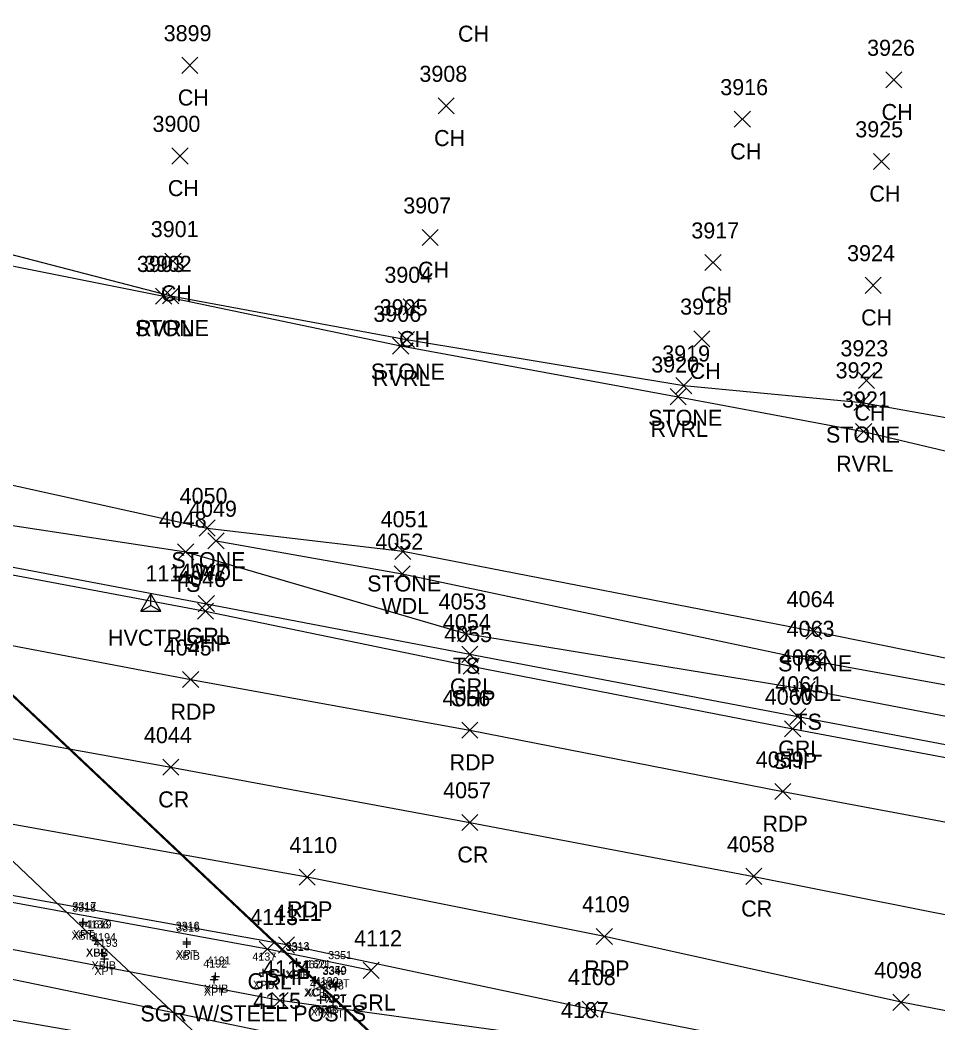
# Model space of a CAD drawing. Extents: x 1647574 to 1652703, y 212895 to 228670.
# Drawn here: x 1649108.2 to 1649222.4, y 227078.5 to 227203.4 of the extents above; entities that cross this region are included whole.
import ezdxf

# ---------------------------------------------------------------- set-up
doc = ezdxf.new("R2010")
doc.units = 0
for name, color, linetype in [('B_A', 7, 'Continuous'), ('B_I', 7, 'Continuous'), ('B_TIC', 7, 'Continuous'), ('BDC', 7, 'Continuous'), ('BELB', 7, 'Continuous'), ('C_A', 7, 'Continuous'), ('C_I', 7, 'Continuous'), ('CPSM', 7, 'Continuous'), ('L_A', 7, 'Continuous'), ('L_I', 7, 'Continuous'), ('L_TIC', 7, 'Continuous'), ('LASF', 7, 'Continuous'), ('LAWA', 7, 'Continuous'), ('LAWE', 7, 'Continuous'), ('LELB', 7, 'Continuous'), ('P_A', 7, 'Continuous'), ('P_I', 7, 'Continuous'), ('P_TIC', 7, 'Continuous'), ('PET', 7, 'Continuous'), ('PRC', 7, 'Continuous'), ('PSP', 7, 'Continuous'), ('R_A', 7, 'Continuous'), ('R_C', 7, 'Continuous'), ('R_I', 7, 'Continuous'), ('R_TIC', 7, 'Continuous'), ('RGR', 7, 'Continuous')]:
    doc.layers.add(name, color=color, linetype=linetype)

msp = doc.modelspace()

# ---------------------------------------------------------------- linework, layer by layer
at = {"layer": 'B_TIC'}
for p, q in [((1649116.05, 227091.08), (1649116.12, 227091.08)), ((1649116, 227090.88), (1649116.08, 227090.88)), ((1649117.63, 227088.79), (1649117.71, 227088.79)), ((1649117.68, 227088.79), (1649117.75, 227088.79)), ((1649128.92, 227088.62), (1649129, 227088.62)), ((1649128.95, 227088.39), (1649129.02, 227088.39)), ((1649118.5, 227087.2), (1649118.58, 227087.2)), ((1649118.7, 227086.5), (1649118.78, 227086.5)), ((1649142.56, 227086.08), (1649142.64, 227086.08)), ((1649142.6, 227085.98), (1649142.68, 227085.98)), ((1649138.43, 227084.78), (1649138.5, 227084.78)), ((1649147.86, 227084.97), (1649147.94, 227084.97)), ((1649132.33, 227083.92), (1649132.4, 227083.92)), ((1649132.49, 227084.3), (1649132.56, 227084.3)), ((1649144.77, 227083.81), (1649144.84, 227083.81)), ((1649144.95, 227083.85), (1649145.02, 227083.85)), ((1649147.44, 227083), (1649147.52, 227083)), ((1649147.52, 227083.1), (1649147.6, 227083.1)), ((1649145.6, 227081.41), (1649145.68, 227081.41)), ((1649146.23, 227081.73), (1649146.31, 227081.73)), ((1649147.13, 227081.19), (1649147.2, 227081.19))]:
    msp.add_line(p, q, dxfattribs=at)
for points in [[(1649115.55, 227091.08), (1649116.55, 227091.08)], [(1649116, 227090.38), (1649116, 227091.38)], [(1649116.05, 227090.58), (1649116.05, 227091.58)], [(1649115.5, 227090.88), (1649116.5, 227090.88)], [(1649117.13, 227088.79), (1649118.13, 227088.79)], [(1649117.17, 227088.79), (1649118.17, 227088.79)], [(1649117.63, 227088.29), (1649117.63, 227089.29)], [(1649117.67, 227088.29), (1649117.67, 227089.29)], [(1649128.42, 227088.62), (1649129.42, 227088.62)], [(1649128.44, 227088.39), (1649129.44, 227088.39)], [(1649128.92, 227088.12), (1649128.92, 227089.12)], [(1649128.94, 227087.89), (1649128.94, 227088.89)], [(1649118, 227087.2), (1649119, 227087.2)], [(1649118.5, 227086.7), (1649118.5, 227087.7)], [(1649118.2, 227086.5), (1649119.2, 227086.5)], [(1649118.7, 227086), (1649118.7, 227087)], [(1649142.06, 227086.08), (1649143.06, 227086.08)], [(1649142.1, 227085.98), (1649143.1, 227085.98)], [(1649142.56, 227085.58), (1649142.56, 227086.58)], [(1649142.6, 227085.48), (1649142.6, 227086.48)], [(1649132.49, 227083.8), (1649132.49, 227084.8)], [(1649137.92, 227084.78), (1649138.92, 227084.78)], [(1649138.42, 227084.28), (1649138.42, 227085.28)], [(1649147.36, 227084.97), (1649148.36, 227084.97)], [(1649147.86, 227084.47), (1649147.86, 227085.47)], [(1649131.83, 227083.92), (1649132.83, 227083.92)], [(1649131.99, 227084.3), (1649132.99, 227084.3)], [(1649132.33, 227083.42), (1649132.33, 227084.42)], [(1649144.27, 227083.81), (1649145.27, 227083.81)], [(1649144.44, 227083.85), (1649145.44, 227083.85)], [(1649144.77, 227083.31), (1649144.77, 227084.31)], [(1649144.94, 227083.35), (1649144.94, 227084.35)], [(1649147.44, 227082.5), (1649147.44, 227083.5)], [(1649147.52, 227082.6), (1649147.52, 227083.6)], [(1649146.23, 227081.23), (1649146.23, 227082.23)], [(1649146.94, 227083), (1649147.94, 227083)], [(1649147.02, 227083.1), (1649148.02, 227083.1)], [(1649145.1, 227081.41), (1649146.1, 227081.41)], [(1649145.6, 227080.91), (1649145.6, 227081.91)], [(1649145.73, 227081.73), (1649146.73, 227081.73)], [(1649146.62, 227081.19), (1649147.62, 227081.19)], [(1649147.12, 227080.69), (1649147.12, 227081.69)]]:
    msp.add_lwpolyline(points, dxfattribs=at)
at = {"layer": 'BDC'}
for points in [[(1649243.4, 226991.01), (1649194.89, 227036.57), (1649144.77, 227083.81), (1649080.19, 227144.73), (1649023.11, 227198.76), (1648965.38, 227253.07), (1648915.01, 227300.54), (1648862.79, 227349.77)], [(1649243.53, 226991.1), (1649195.07, 227036.68), (1649144.94, 227083.85), (1649080.28, 227144.79), (1649023.25, 227198.71), (1648965.39, 227253.22), (1648915.18, 227300.61), (1648862.96, 227349.86)]]:
    msp.add_lwpolyline(points, dxfattribs=at)
at = {"layer": 'BELB'}
msp.add_lwpolyline([(1649218.05, 226994.51), (1649168.12, 227041.65), (1649117.67, 227088.79), (1649053.8, 227149.57), (1648996.6, 227203.7), (1648938.73, 227258.12), (1648889.57, 227305.28), (1648838.07, 227353.54)], dxfattribs=at)
at = {"layer": 'CPSM'}
for p, q in [((1649123.19, 227129.76), (1649124.44, 227131.92)), ((1649125.69, 227129.76), (1649124.44, 227131.92)), ((1649124.44, 227130.48), (1649124.44, 227131.92)), ((1649123.19, 227129.76), (1649124.44, 227130.48)), ((1649123.19, 227129.76), (1649125.69, 227129.76)), ((1649124.44, 227130.48), (1649124.44, 227130.48)), ((1649124.44, 227130.48), (1649125.69, 227129.76))]:
    msp.add_line(p, q, dxfattribs=at)
at = {"layer": 'L_TIC'}
for points in [[(1649128.32, 227196.72), (1649130.32, 227198.72)], [(1649130.32, 227196.72), (1649128.32, 227198.72)], [(1649215.88, 227194.91), (1649217.88, 227196.91)], [(1649217.88, 227194.91), (1649215.88, 227196.91)], [(1649160.2, 227191.67), (1649162.2, 227193.67)], [(1649162.2, 227191.67), (1649160.2, 227193.67)], [(1649197.05, 227190.01), (1649199.05, 227192.01)], [(1649199.05, 227190.01), (1649197.05, 227192.01)], [(1649127.08, 227185.44), (1649129.08, 227187.44)], [(1649129.08, 227185.44), (1649127.08, 227187.44)], [(1649214.36, 227184.76), (1649216.36, 227186.76)], [(1649216.36, 227184.76), (1649214.36, 227186.76)], [(1649158.2, 227175.28), (1649160.2, 227177.28)], [(1649160.2, 227175.28), (1649158.2, 227177.28)], [(1649126.21, 227172.34), (1649128.21, 227174.34)], [(1649128.21, 227172.34), (1649126.21, 227174.34)], [(1649193.4, 227172.17), (1649195.4, 227174.17)], [(1649195.4, 227172.17), (1649193.4, 227174.17)], [(1649213.33, 227169.34), (1649215.33, 227171.34)], [(1649215.33, 227169.34), (1649213.33, 227171.34)], [(1649125.05, 227168), (1649127.05, 227170)], [(1649127.05, 227168), (1649125.05, 227170)], [(1649125.92, 227168.02), (1649127.92, 227170.02)], [(1649127.92, 227168.02), (1649125.92, 227170.02)], [(1649155.84, 227166.65), (1649157.84, 227168.65)], [(1649157.84, 227166.65), (1649155.84, 227168.65)], [(1649155.27, 227162.6), (1649157.27, 227164.6)], [(1649157.27, 227162.6), (1649155.27, 227164.6)], [(1649192, 227162.69), (1649194, 227164.69)], [(1649194, 227162.69), (1649192, 227164.69)], [(1649154.54, 227161.79), (1649156.54, 227163.79)], [(1649156.54, 227161.79), (1649154.54, 227163.79)], [(1649189.78, 227156.85), (1649191.78, 227158.85)], [(1649191.78, 227156.85), (1649189.78, 227158.85)], [(1649212.51, 227157.5), (1649214.51, 227159.5)], [(1649214.51, 227157.5), (1649212.51, 227159.5)], [(1649189.06, 227155.48), (1649191.06, 227157.48)], [(1649191.06, 227155.48), (1649189.06, 227157.48)], [(1649211.91, 227154.76), (1649213.91, 227156.76)], [(1649213.91, 227154.76), (1649211.91, 227156.76)], [(1649212.14, 227151.13), (1649214.14, 227153.13)], [(1649214.14, 227151.13), (1649212.14, 227153.13)], [(1649130.47, 227139.13), (1649132.47, 227141.13)], [(1649132.47, 227139.13), (1649130.47, 227141.13)], [(1649131.56, 227137.53), (1649133.56, 227139.53)], [(1649133.56, 227137.53), (1649131.56, 227139.53)], [(1649127.79, 227136.18), (1649129.79, 227138.18)], [(1649129.79, 227136.18), (1649127.79, 227138.18)], [(1649154.82, 227136.23), (1649156.82, 227138.23)], [(1649156.82, 227136.23), (1649154.82, 227138.23)], [(1649154.72, 227133.43), (1649156.72, 227135.43)], [(1649156.72, 227133.43), (1649154.72, 227135.43)], [(1649162.6, 227125.99), (1649164.6, 227127.99)], [(1649164.6, 227125.99), (1649162.6, 227127.99)], [(1649205.95, 227126.28), (1649207.95, 227128.28)], [(1649207.95, 227126.28), (1649205.95, 227128.28)], [(1649205.95, 227122.59), (1649207.95, 227124.59)], [(1649207.95, 227122.59), (1649205.95, 227124.59)], [(1649205.12, 227119.02), (1649207.12, 227121.02)], [(1649207.12, 227119.02), (1649205.12, 227121.02)], [(1649139.52, 227080.32), (1649141.52, 227082.32)], [(1649141.52, 227080.32), (1649139.52, 227082.32)]]:
    msp.add_lwpolyline(points, dxfattribs=at)
at = {"layer": 'LASF'}
for points in [[(1648591.01, 227270.34), (1648624.69, 227258.45), (1648664.93, 227242.86), (1648702.93, 227233.82), (1648737.15, 227219.4), (1648772.09, 227211.83), (1648798.88, 227202.71), (1648829.38, 227195.59), (1648870.64, 227189.3), (1648888.06, 227190), (1648910.24, 227184.26), (1648945.07, 227174.55), (1648988.13, 227167.99), (1649019.01, 227162.28), (1649093.93, 227148.39), (1649131.47, 227140.13), (1649155.82, 227137.23), (1649206.95, 227127.28), (1649258.23, 227116.86), (1649289.14, 227114.77), (1649313.58, 227109.45)], [(1649005.37, 227199.79), (1649004.31, 227189.82), (1649015.23, 227189.67), (1649059.81, 227182.78), (1649089.55, 227178.73), (1649126.92, 227169.02), (1649156.27, 227163.6), (1649190.78, 227157.85), (1649212.91, 227155.76), (1649246.11, 227149.81), (1649279.77, 227142.89), (1649298.18, 227138.59), (1649312.9, 227137.94)]]:
    msp.add_lwpolyline(points, dxfattribs=at)
at = {"layer": 'LAWA'}
msp.add_lwpolyline([(1649132.56, 227138.53), (1649155.72, 227134.43), (1649206.95, 227123.59), (1649257.09, 227114.47), (1649289.03, 227109.46), (1649313.56, 227103.86)], dxfattribs=at)
at = {"layer": 'LAWE'}
msp.add_lwpolyline([(1648882.17, 227213.58), (1648908.49, 227208.96), (1648937.02, 227202.59), (1648961.62, 227196.41), (1648987.56, 227188.75), (1648995.63, 227189.13), (1648999.85, 227187.56), (1649015.77, 227185.25), (1649058.82, 227180.73), (1649088.75, 227176.45), (1649126.05, 227169), (1649155.54, 227162.79), (1649190.06, 227156.48), (1649213.14, 227152.13), (1649245.72, 227144.44), (1649279.44, 227140.08), (1649297.82, 227135.47), (1649313.4, 227135.55)], dxfattribs=at)
at = {"layer": 'LELB'}
for points in [[(1648597.27, 227264.49), (1648633.73, 227250.63), (1648664.39, 227240.32), (1648701.87, 227228.73), (1648735.46, 227216.54), (1648770.19, 227206.75), (1648797, 227200.24), (1648829.01, 227192.5), (1648869.11, 227184.88), (1648887.12, 227184.18), (1648909.08, 227180.51), (1648944.4, 227172.66), (1648985.41, 227160.18), (1649015.97, 227155.75), (1649030.56, 227151.79), (1649075.87, 227142.71), (1649094.96, 227142.33), (1649128.79, 227137.18), (1649163.6, 227126.99), (1649206.12, 227120.02), (1649254.7, 227110.71), (1649288.5, 227104.85), (1649312.04, 227099.38)], [(1649303.94, 227051.18), (1649261.07, 227060.39), (1649216.61, 227069.45), (1649178.25, 227076.12), (1649140.52, 227081.32), (1649094.47, 227090.06), (1649051.01, 227097.65), (1649006.72, 227103.93), (1648958.76, 227112.58), (1648914.48, 227124.45), (1648876.09, 227132.2), (1648833.46, 227141.48), (1648786.83, 227153.43)], [(1649303.06, 227047.28), (1649260.98, 227055.31), (1649217.96, 227064.4), (1649177.85, 227072.42), (1649139.31, 227077.28), (1649094.12, 227086.64), (1649050.12, 227095.02), (1649005.65, 227100.61), (1648959.22, 227107.57), (1648919.51, 227113.25), (1648868.98, 227116.79), (1648831.48, 227119.83), (1648781.16, 227125.9)], [(1649302.97, 227044.78), (1649260.67, 227052.98), (1649215.1, 227059.72), (1649174.92, 227066.32), (1649138.43, 227073.45), (1649092.93, 227081.32), (1649048.99, 227090.42), (1649005.13, 227098.96), (1648958.86, 227104.77), (1648925.38, 227109.58), (1648868.51, 227114.83), (1648832.14, 227115.07)]]:
    msp.add_lwpolyline(points, dxfattribs=at)
at = {"layer": 'P_TIC'}
for points in [[(1649130.24, 227128.79), (1649132.24, 227130.79)], [(1649132.24, 227128.79), (1649130.24, 227130.79)], [(1649163.3, 227121.93), (1649165.3, 227123.93)], [(1649165.3, 227121.93), (1649163.3, 227123.93)], [(1649128.41, 227120.26), (1649130.41, 227122.26)], [(1649130.41, 227120.26), (1649128.41, 227122.26)], [(1649163.13, 227113.97), (1649165.13, 227115.97)], [(1649165.13, 227113.97), (1649163.13, 227115.97)], [(1649203.31, 227114.14), (1649205.31, 227116.14)], [(1649205.31, 227114.14), (1649203.31, 227116.14)], [(1649125.94, 227109.35), (1649127.94, 227111.35)], [(1649127.94, 227109.35), (1649125.94, 227111.35)], [(1649202.07, 227106.32), (1649204.07, 227108.32)], [(1649204.07, 227106.32), (1649202.07, 227108.32)], [(1649163.15, 227102.49), (1649165.15, 227104.49)], [(1649165.15, 227102.49), (1649163.15, 227104.49)], [(1649142.91, 227095.66), (1649144.91, 227097.66)], [(1649144.91, 227095.66), (1649142.91, 227097.66)], [(1649198.47, 227095.77), (1649200.47, 227097.77)], [(1649200.47, 227095.77), (1649198.47, 227097.77)], [(1649179.88, 227088.3), (1649181.88, 227090.3)], [(1649181.88, 227088.3), (1649179.88, 227090.3)], [(1649140.32, 227087.23), (1649142.32, 227089.23)], [(1649142.32, 227087.23), (1649140.32, 227089.23)], [(1649178.12, 227079.23), (1649180.12, 227081.23)], [(1649180.12, 227079.23), (1649178.12, 227081.23)], [(1649216.79, 227080.09), (1649218.79, 227082.09)], [(1649218.79, 227080.09), (1649216.79, 227082.09)]]:
    msp.add_lwpolyline(points, dxfattribs=at)
at = {"layer": 'PET'}
for points in [[(1648582.82, 227256.08), (1648618.15, 227243), (1648661.46, 227228.08), (1648697.31, 227216.44), (1648732, 227205.65), (1648767.28, 227195.85), (1648794.92, 227188.71), (1648824.66, 227181.32), (1648870.23, 227171.5), (1648904.55, 227164.5), (1648941.4, 227157.32), (1648982.59, 227149.56), (1649013.45, 227143.77), (1649051.48, 227136.02), (1649092.56, 227128.28), (1649129.41, 227121.26), (1649164.13, 227114.97), (1649203.07, 227107.32), (1649253.12, 227097.95), (1649285.33, 227091.53), (1649309.81, 227086.86)], [(1649306.68, 227064.13), (1649262.99, 227072.36), (1649217.79, 227081.09), (1649180.88, 227089.3), (1649143.91, 227096.66), (1649097.06, 227105.07), (1649054.53, 227112.89), (1649010.67, 227121.22), (1648964.11, 227130.39), (1648922.42, 227138.03), (1648885.03, 227145.38), (1648836.17, 227155.58), (1648791.11, 227166.69)]]:
    msp.add_lwpolyline(points, dxfattribs=at)
at = {"layer": 'PRC'}
msp.add_lwpolyline([(1648578.47, 227245.09), (1648614.14, 227232.38), (1648658.38, 227217.21), (1648693.17, 227205.45), (1648728.77, 227194.61), (1648764.16, 227184.6), (1648791.48, 227177.33), (1648822.26, 227169.58), (1648868.21, 227159.38), (1648902.01, 227152.53), (1648938.68, 227144.92), (1648979.68, 227137.48), (1649011.64, 227131.5), (1649049.01, 227124.37), (1649090.36, 227116.95), (1649126.94, 227110.35), (1649164.15, 227103.49), (1649199.47, 227096.77), (1649251.63, 227086.36), (1649284.28, 227080.21), (1649307.76, 227075.6)], dxfattribs=at)
at = {"layer": 'PSP'}
for points in [[(1648480.19, 227300.94), (1648523.09, 227287.24), (1648552.39, 227275.53), (1648583.82, 227263.8), (1648620.78, 227250.2), (1648663.69, 227235.82), (1648700.09, 227224.25), (1648734.52, 227213.95), (1648769.77, 227204.03), (1648796.83, 227197.07), (1648827.57, 227189.55), (1648872.24, 227179.08), (1648906.71, 227172.29), (1648943.11, 227165.5), (1648984.43, 227157.97), (1649015.26, 227151.94), (1649051.88, 227144.8), (1649094.44, 227136.72), (1649131.24, 227129.79), (1649164.3, 227122.93), (1649204.31, 227115.14), (1649254.54, 227105.7), (1649286.33, 227099.34), (1649311.67, 227094.73)], [(1649305.23, 227055.05), (1649261.49, 227063.44), (1649216.57, 227072.89), (1649179.12, 227080.23), (1649141.32, 227088.23), (1649095.57, 227096.47), (1649052.89, 227104.28), (1649009.15, 227112.65), (1648960.8, 227122.11), (1648921.9, 227129.09), (1648883.47, 227136.6), (1648833.93, 227146.38), (1648787.9, 227157.82)]]:
    msp.add_lwpolyline(points, dxfattribs=at)
at = {"layer": 'R_TIC'}
for points in [[(1649130.36, 227129.71), (1649132.36, 227131.71)], [(1649132.36, 227129.71), (1649130.36, 227131.71)], [(1649163.13, 227123.41), (1649165.13, 227125.41)], [(1649165.13, 227123.41), (1649163.13, 227125.41)], [(1649203.96, 227115.68), (1649205.96, 227117.68)], [(1649205.96, 227115.68), (1649203.96, 227117.68)], [(1649137.95, 227086.71), (1649139.95, 227088.71)], [(1649139.95, 227086.71), (1649137.95, 227088.71)], [(1649150.88, 227084.07), (1649152.88, 227086.07)], [(1649152.88, 227084.07), (1649150.88, 227086.07)]]:
    msp.add_lwpolyline(points, dxfattribs=at)
at = {"layer": 'RGR'}
for points in [[(1648874.68, 227180.08), (1648907.14, 227173.27), (1648943.28, 227166.37), (1648984.7, 227158.6), (1649014.79, 227152.98), (1649051.86, 227145.73), (1649094.58, 227137.66), (1649131.36, 227130.71), (1649164.13, 227124.41), (1649204.96, 227116.68), (1649254.39, 227107.3), (1649286.86, 227101.11), (1649311.64, 227096.21)], [(1649151.88, 227085.07), (1649138.95, 227087.71), (1649095.34, 227095.69), (1649052.83, 227103.82), (1649008.98, 227111.79), (1648960.71, 227120.92), (1648940.45, 227124.28)]]:
    msp.add_lwpolyline(points, dxfattribs=at)

# ---------------------------------------------------------------- texts
at = {"layer": 'B_A'}
for s, p in [('XBIB', (1649114.57, 227088.88)), ('XPT', (1649114.77, 227089.08)), ('XPB', (1649116.36, 227086.79)), ('XBC', (1649116.41, 227086.79)), ('XBIB', (1649127.51, 227086.39)), ('XPT', (1649127.64, 227086.62)), ('XBIB', (1649117.07, 227085.2)), ('XPT', (1649117.42, 227084.5)), ('XBIB', (1649141.17, 227083.98)), ('XPT', (1649141.28, 227084.08)), ('XPB', (1649137.16, 227082.78)), ('XPT', (1649146.58, 227082.97)), ('XPT', (1649131.05, 227081.92)), ('XBIB', (1649131.06, 227082.3)), ('XCB', (1649143.5, 227081.81)), ('XCT', (1649143.67, 227081.85)), ('XPT', (1649146.16, 227081)), ('XPT', (1649146.24, 227081.1)), ('XPT', (1649144.32, 227079.41)), ('XBIB', (1649144.8, 227079.73)), ('XPT', (1649145.84, 227079.19))]:
    msp.add_text(s, height=1, dxfattribs=at).set_placement(p)
at = {"layer": 'B_I'}
for s, p in [('3318', (1649114.65, 227092.38)), ('3317', (1649114.7, 227092.58)), ('4136', (1649116.25, 227090.29)), ('1619', (1649116.58, 227090.29)), ('3316', (1649127.54, 227090.12)), ('3315', (1649127.6, 227089.89)), ('4194', (1649117.15, 227088.7)), ('4193', (1649117.35, 227088)), ('3313', (1649141.21, 227087.58)), ('3314', (1649141.25, 227087.48)), ('4137', (1649137.08, 227086.28)), ('3351', (1649146.51, 227086.47)), ('4192', (1649130.98, 227085.42)), ('4191', (1649131.42, 227085.8)), ('1620', (1649143.35, 227085.31)), ('1621', (1649143.86, 227085.35)), ('3349', (1649145.81, 227084.5)), ('3350', (1649145.84, 227084.6)), ('4189', (1649144.25, 227082.91)), ('4190', (1649144.84, 227083.23)), ('3348', (1649145.49, 227082.69))]:
    msp.add_text(s, height=1, dxfattribs=at).set_placement(p)
at = {"layer": 'C_A'}
msp.add_text('HVCTRL', height=2, dxfattribs=at).set_placement((1649119.13, 227125.48))
at = {"layer": 'C_I'}
msp.add_text('111', height=2, dxfattribs=at).set_placement((1649123.78, 227133.48))
at = {"layer": 'L_A'}
for s, p in [('CH', (1649162.67, 227200.66)), ('CH', (1649127.81, 227192.72)), ('CH', (1649215.37, 227190.91)), ('CH', (1649159.69, 227187.67)), ('CH', (1649196.54, 227186.01)), ('CH', (1649126.57, 227181.44)), ('CH', (1649213.85, 227180.76)), ('CH', (1649157.69, 227171.28)), ('CH', (1649125.7, 227168.34)), ('CH', (1649192.89, 227168.17)), ('CH', (1649212.82, 227165.34)), ('STONE', (1649122.47, 227164.02)), ('RVRL', (1649122.62, 227164)), ('CH', (1649155.33, 227162.65)), ('STONE', (1649151.82, 227158.6)), ('RVRL', (1649152.1, 227157.79)), ('CH', (1649191.49, 227158.69)), ('STONE', (1649186.33, 227152.85)), ('CH', (1649211.99, 227153.5)), ('RVRL', (1649186.63, 227151.48)), ('STONE', (1649208.45, 227150.76)), ('RVRL', (1649209.71, 227147.13)), ('STONE', (1649127.01, 227135.13)), ('WDL', (1649129.98, 227133.53)), ('TS', (1649127.2, 227132.18)), ('STONE', (1649151.37, 227132.23)), ('WDL', (1649153.14, 227129.43)), ('TS', (1649162.01, 227121.99)), ('STONE', (1649202.49, 227122.28)), ('WDL', (1649204.37, 227118.59)), ('TS', (1649204.53, 227115.02))]:
    msp.add_text(s, height=2, dxfattribs=at).set_placement(p)
at = {"layer": 'L_I'}
for s, p in [('3899', (1649126.05, 227200.72)), ('3926', (1649213.57, 227198.91)), ('3908', (1649157.87, 227195.67)), ('3916', (1649195.3, 227194.01)), ('3900', (1649124.66, 227189.44)), ('3925', (1649212.1, 227188.76)), ('3907', (1649155.86, 227179.28)), ('3901', (1649124.44, 227176.34)), ('3917', (1649191.7, 227176.17)), ('3924', (1649211.08, 227173.34)), ('3903', (1649122.72, 227172)), ('3902', (1649123.58, 227172.02)), ('3904', (1649153.51, 227170.65)), ('3905', (1649152.93, 227166.6)), ('3918', (1649190.31, 227166.69)), ('3906', (1649152.14, 227165.79)), ('3923', (1649210.25, 227161.5)), ('3919', (1649188.08, 227160.85)), ('3920', (1649186.72, 227159.48)), ('3922', (1649209.65, 227158.76)), ('3921', (1649210.45, 227155.13)), ('4050', (1649128.04, 227143.13)), ('4049', (1649129.21, 227141.53)), ('4048', (1649125.45, 227140.18)), ('4051', (1649153.05, 227140.23)), ('4052', (1649152.39, 227137.43)), ('4064', (1649203.56, 227130.28)), ('4053', (1649160.26, 227129.99)), ('4063', (1649203.56, 227126.59)), ('4062', (1649202.73, 227123.02)), ('4114', (1649138.39, 227084.32)), ('4115', (1649137.19, 227080.28)), ('4107', (1649175.48, 227079.12))]:
    msp.add_text(s, height=2, dxfattribs=at).set_placement(p)
at = {"layer": 'P_A'}
for s, p in [('SHP', (1649128.78, 227124.79)), ('SHP', (1649161.83, 227117.93)), ('RDP', (1649126.9, 227116.26)), ('SHP', (1649201.85, 227110.14)), ('RDP', (1649161.62, 227109.97)), ('CR', (1649125.37, 227105.35)), ('RDP', (1649200.56, 227102.32)), ('CR', (1649162.59, 227098.49)), ('RDP', (1649141.39, 227091.66)), ('CR', (1649197.9, 227091.77)), ('RDP', (1649178.36, 227084.3)), ('SHP', (1649138.86, 227083.23))]:
    msp.add_text(s, height=2, dxfattribs=at).set_placement(p)
at = {"layer": 'P_I'}
for s, p in [('4046', (1649127.85, 227132.79)), ('4055', (1649160.96, 227125.93)), ('4045', (1649126.07, 227124.26)), ('4056', (1649160.74, 227117.97)), ('4060', (1649200.84, 227118.14)), ('4044', (1649123.6, 227113.35)), ('4059', (1649199.72, 227110.32)), ('4057', (1649160.82, 227106.49)), ('4110', (1649141.69, 227099.66)), ('4058', (1649196.13, 227099.77)), ('4109', (1649178.1, 227092.3)), ('4111', (1649139.76, 227091.23)), ('4098', (1649214.45, 227084.09)), ('4108', (1649176.35, 227083.23))]:
    msp.add_text(s, height=2, dxfattribs=at).set_placement(p)
at = {"layer": 'R_A'}
for p in [(1649128.9, 227125.71), (1649161.67, 227119.41), (1649202.5, 227111.68), (1649136.49, 227082.71), (1649149.42, 227080.07)]:
    msp.add_text('GRL', height=2, dxfattribs=at).set_placement(p)
at = {"layer": 'R_C'}
msp.add_text('SGR W/STEEL POSTS', height=2, dxfattribs=at).set_placement((1649123.15, 227078.71))
at = {"layer": 'R_I'}
for s, p in [('4047', (1649128.02, 227133.71)), ('4054', (1649160.79, 227127.41)), ('4061', (1649202.14, 227119.68)), ('4113', (1649136.82, 227090.71)), ('4112', (1649149.75, 227088.07))]:
    msp.add_text(s, height=2, dxfattribs=at).set_placement(p)

doc.saveas('drawing.dxf')
